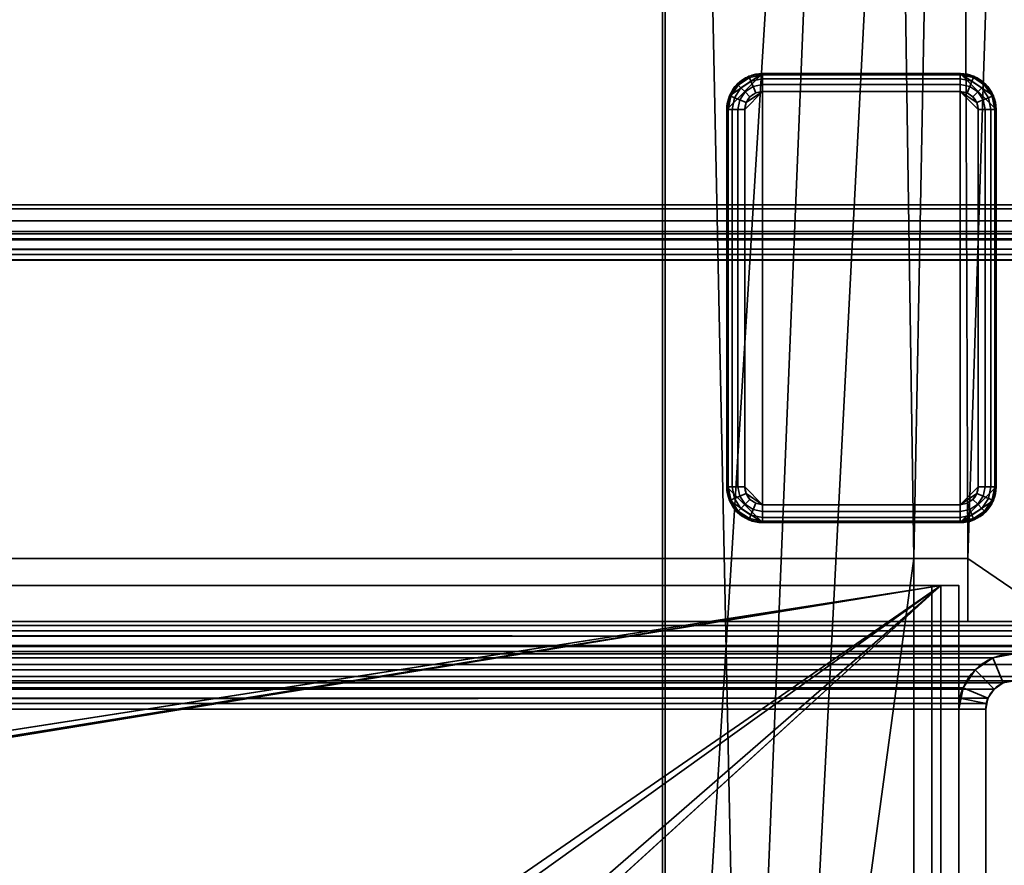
# Model space of a CAD drawing. Header units: millimetres. Extents: x -603 to 3703, y -115 to 249.
# Tile 653 of 656: x 1923 to 1978, y 54 to 101. Entities that reach past the tile are written whole.
import ezdxf

# ---------------------------------------------------------------- set-up
doc = ezdxf.new("R2010")
doc.units = ezdxf.units.MM
doc.layers.add('152', color=7, linetype='Continuous', true_color=0xffffff)

# ---------------------------------------------------------------- blocks, each defined once
blk = doc.blocks.new('UG_SURFACE_002')
at = {"layer": '152', "color": 252, "linetype": 'Continuous', "lineweight": 35}
for points in [[(2165, -13.3, 2212.25), (2165, 230.4, 2212.25), (835, 230.4, 2212.25), (835, -13.3, 2212.25)], [(985, -13.3, 2062.25), (985, 230.4, 2062.25), (2015, 230.4, 2062.25), (2015, -13.3, 2062.25)]]:
    blk.add_3dface(points, dxfattribs=at)
blk = doc.blocks.new('UG_SURFACE_111')
at = {"layer": '152', "color": 7, "linetype": 'Continuous', "lineweight": 35}
for points in [[(1958.65, 11.15, 2003.9), (1958.65, 229.15, 2003.9), (1041.35, 229.15, 2003.9), (1041.35, 11.15, 2003.9)], [(1041.5, 11.15, 2003.75), (1041.5, 229.15, 2003.75), (1958.5, 229.15, 2003.75), (1958.5, 11.15, 2003.75)], [(1958.5, 11.15, 2003.75), (1958.5, 229.15, 2003.75), (1958.65, 229.15, 2003.9), (1958.65, 11.15, 2003.9)]]:
    blk.add_3dface(points, dxfattribs=at)
blk = doc.blocks.new('UG_SURFACE_112')
at = {"layer": '152', "color": 41, "linetype": 'Continuous', "lineweight": 35}
for points in [[(1019.35, 67.5, 2025.9), (1980.65, 67.5, 2025.9), (1980.65, 229.15, 2025.9), (1019.35, 229.15, 2025.9)], [(1958.65, 229.15, 2003.9), (1958.65, 11.15, 2003.9), (1041.35, 11.15, 2003.9), (1041.35, 229.15, 2003.9)], [(1963, 19.5, 2008.25), (1958.65, 229.15, 2003.9), (1970.5, 229.15, 2015.75), (1970.5, 203.3, 2015.75)], [(1963, 19.5, 2008.25), (1963, 11.15, 2008.25), (1958.65, 11.15, 2003.9), (1958.65, 229.15, 2003.9)], [(1975, 203.3, 2020.25), (1975, 229.15, 2020.25), (1980.65, 229.15, 2025.9), (1975.5, 71, 2020.75)], [(1980.65, 229.15, 2025.9), (1980.65, 67.5, 2025.9), (1975.5, 67.5, 2020.75), (1975.5, 71, 2020.75)], [(1972.5, 71, 2017.75), (1965.5, 19.5, 2010.75), (1963, 19.5, 2008.25), (1970.5, 203.3, 2015.75)], [(1970.5, 203.3, 2015.75), (1975, 203.3, 2020.25), (1975.5, 71, 2020.75), (1972.5, 71, 2017.75)], [(1975.5, 71, 2020.75), (1975.5, 67.5, 2020.75), (1024.5, 67.5, 2020.75), (1024.5, 71, 2020.75)], [(1972.5, 71, 2017.75), (1975.5, 71, 2020.75), (1024.5, 71, 2020.75), (1027.5, 71, 2017.75)], [(1972.5, 19, 2017.75), (1972.5, 71, 2017.75), (1027.5, 71, 2017.75), (1027.5, 19, 2017.75)], [(1965.5, 19.5, 2010.75), (1972.5, 71, 2017.75), (1972.5, 19, 2017.75)], [(1975.5, 67.5, 2020.75), (1980.65, 67.5, 2025.9), (1019.35, 67.5, 2025.9), (1024.5, 67.5, 2020.75)]]:
    blk.add_3dface(points, dxfattribs=at)
blk = doc.blocks.new('UG_SURFACE_119')
at = {"layer": '152', "color": 7, "linetype": 'Continuous', "lineweight": 35}
for points in [[(1958.5, 11.15, -5.75), (1958.5, 229.15, -5.75), (1958.65, 229.15, -5.75), (1958.65, 11.15, -5.75)], [(1958.5, 229.15, 2003.75), (1958.5, 11.15, 2003.75), (1958.65, 11.15, 2003.9), (1958.65, 229.15, 2003.9)], [(1958.5, 11.15, 2003.75), (1958.5, 229.15, 2003.75), (1958.5, 229.15, -5.75), (1958.5, 11.15, -5.75)], [(1958.65, 11.15, -5.75), (1958.65, 229.15, -5.75), (1958.65, 229.15, 2003.9), (1958.65, 11.15, 2003.9)]]:
    blk.add_3dface(points, dxfattribs=at)
blk = doc.blocks.new('UG_SURFACE_121')
at = {"layer": '152', "color": 253, "linetype": 'Continuous', "lineweight": 35}
for points in [[(1964.075, 73, -5.75), (1964.075, 98, -5.75), (1962.075, 96, -5.75), (1962.075, 75, -5.75)], [(1962.227, 96.765, -5.75), (1962.075, 96, -5.75), (1964.075, 98, -5.75)], [(1964.075, 98, -5.75), (1963.31, 97.848, -5.75), (1962.661, 97.414, -5.75), (1962.227, 96.765, -5.75)], [(1963.31, 97.848, -5.75), (1963.31, 97.848, -6.75), (1962.661, 97.414, -6.75), (1962.661, 97.414, -5.75)], [(1963.339, 97.777, -7.133), (1962.715, 97.36, -7.133), (1962.661, 97.414, -6.75), (1963.31, 97.848, -6.75)], [(1963.422, 97.577, -7.457), (1962.868, 97.207, -7.457), (1962.715, 97.36, -7.133), (1963.339, 97.777, -7.133)], [(1964.075, 98, -5.75), (1964.075, 98, -6.75), (1963.31, 97.848, -6.75), (1963.31, 97.848, -5.75)], [(1964.075, 97.924, -7.133), (1963.339, 97.777, -7.133), (1963.31, 97.848, -6.75), (1964.075, 98, -6.75)], [(1964.075, 97.707, -7.457), (1963.422, 97.577, -7.457), (1963.339, 97.777, -7.133), (1964.075, 97.924, -7.133)], [(1964.075, 97.383, -7.674), (1963.546, 97.277, -7.674), (1963.422, 97.577, -7.457), (1964.075, 97.707, -7.457)], [(1975.075, 98, -6.75), (1964.075, 98, -6.75), (1964.075, 98, -5.75), (1975.075, 98, -5.75)], [(1964.075, 98, -6.75), (1975.075, 98, -6.75), (1975.075, 97.924, -7.133), (1964.075, 97.924, -7.133)], [(1975.075, 98, -5.75), (1964.075, 98, -5.75), (1964.075, 73, -5.75), (1975.075, 73, -5.75)], [(1964.075, 97.924, -7.133), (1975.075, 97.924, -7.133), (1975.075, 97.707, -7.457), (1964.075, 97.707, -7.457)], [(1964.075, 97.707, -7.457), (1975.075, 97.707, -7.457), (1975.075, 97.383, -7.674), (1964.075, 97.383, -7.674)], [(1975.84, 97.848, -5.75), (1975.84, 97.848, -6.75), (1975.075, 98, -6.75), (1975.075, 98, -5.75)], [(1975.075, 98, -5.75), (1977.075, 96, -5.75), (1976.923, 96.765, -5.75)], [(1975.075, 98, -5.75), (1975.075, 73, -5.75), (1977.075, 75, -5.75), (1977.075, 96, -5.75)], [(1976.923, 96.765, -5.75), (1976.489, 97.414, -5.75), (1975.84, 97.848, -5.75), (1975.075, 98, -5.75)], [(1975.811, 97.777, -7.133), (1975.075, 97.924, -7.133), (1975.075, 98, -6.75), (1975.84, 97.848, -6.75)], [(1975.728, 97.577, -7.457), (1975.075, 97.707, -7.457), (1975.075, 97.924, -7.133), (1975.811, 97.777, -7.133)], [(1975.604, 97.277, -7.674), (1975.075, 97.383, -7.674), (1975.075, 97.707, -7.457), (1975.728, 97.577, -7.457)], [(1976.282, 97.207, -7.457), (1975.728, 97.577, -7.457), (1975.811, 97.777, -7.133), (1976.435, 97.36, -7.133)], [(1976.435, 97.36, -7.133), (1975.811, 97.777, -7.133), (1975.84, 97.848, -6.75), (1976.489, 97.414, -6.75)], [(1976.489, 97.414, -5.75), (1976.489, 97.414, -6.75), (1975.84, 97.848, -6.75), (1975.84, 97.848, -5.75)], [(1962.661, 97.414, -5.75), (1962.661, 97.414, -6.75), (1962.227, 96.765, -6.75), (1962.227, 96.765, -5.75)], [(1962.715, 97.36, -7.133), (1962.298, 96.736, -7.133), (1962.227, 96.765, -6.75), (1962.661, 97.414, -6.75)], [(1962.868, 97.207, -7.457), (1962.498, 96.653, -7.457), (1962.298, 96.736, -7.133), (1962.715, 97.36, -7.133)], [(1963.097, 96.978, -7.674), (1962.798, 96.529, -7.674), (1962.498, 96.653, -7.457), (1962.868, 97.207, -7.457)], [(1963.546, 97.277, -7.674), (1963.097, 96.978, -7.674), (1962.868, 97.207, -7.457), (1963.422, 97.577, -7.457)], [(1963.692, 96.924, -7.75), (1963.368, 96.707, -7.75), (1963.097, 96.978, -7.674), (1963.546, 97.277, -7.674)], [(1964.075, 97, -7.75), (1963.692, 96.924, -7.75), (1963.546, 97.277, -7.674), (1964.075, 97.383, -7.674)], [(1964.075, 97.383, -7.674), (1975.075, 97.383, -7.674), (1975.075, 97, -7.75), (1964.075, 97, -7.75)], [(1975.458, 96.924, -7.75), (1975.075, 97, -7.75), (1975.075, 97.383, -7.674), (1975.604, 97.277, -7.674)], [(1975.782, 96.707, -7.75), (1975.458, 96.924, -7.75), (1975.604, 97.277, -7.674), (1976.053, 96.978, -7.674)], [(1976.053, 96.978, -7.674), (1975.604, 97.277, -7.674), (1975.728, 97.577, -7.457), (1976.282, 97.207, -7.457)], [(1976.352, 96.529, -7.674), (1976.053, 96.978, -7.674), (1976.282, 97.207, -7.457), (1976.652, 96.653, -7.457)], [(1976.652, 96.653, -7.457), (1976.282, 97.207, -7.457), (1976.435, 97.36, -7.133), (1976.852, 96.736, -7.133)], [(1976.852, 96.736, -7.133), (1976.435, 97.36, -7.133), (1976.489, 97.414, -6.75), (1976.923, 96.765, -6.75)], [(1976.923, 96.765, -5.75), (1976.923, 96.765, -6.75), (1976.489, 97.414, -6.75), (1976.489, 97.414, -5.75)], [(1962.227, 96.765, -5.75), (1962.227, 96.765, -6.75), (1962.075, 96, -6.75), (1962.075, 96, -5.75)], [(1962.298, 96.736, -7.133), (1962.151, 96, -7.133), (1962.075, 96, -6.75), (1962.227, 96.765, -6.75)], [(1962.498, 96.653, -7.457), (1962.368, 96, -7.457), (1962.151, 96, -7.133), (1962.298, 96.736, -7.133)], [(1962.798, 96.529, -7.674), (1962.692, 96, -7.674), (1962.368, 96, -7.457), (1962.498, 96.653, -7.457)], [(1963.151, 96.383, -7.75), (1963.075, 96, -7.75), (1962.692, 96, -7.674), (1962.798, 96.529, -7.674)], [(1963.368, 96.707, -7.75), (1963.151, 96.383, -7.75), (1962.798, 96.529, -7.674), (1963.097, 96.978, -7.674)], [(1964.075, 97, -7.75), (1963.075, 96, -7.75), (1963.151, 96.383, -7.75)], [(1964.075, 97, -7.75), (1964.075, 74, -7.75), (1963.075, 75, -7.75), (1963.075, 96, -7.75)], [(1963.151, 96.383, -7.75), (1963.368, 96.707, -7.75), (1963.692, 96.924, -7.75), (1964.075, 97, -7.75)], [(1964.075, 97, -7.75), (1975.075, 97, -7.75), (1975.075, 74, -7.75), (1964.075, 74, -7.75)], [(1975.075, 74, -7.75), (1975.075, 97, -7.75), (1976.075, 96, -7.75), (1976.075, 75, -7.75)], [(1975.075, 97, -7.75), (1975.458, 96.924, -7.75), (1975.782, 96.707, -7.75), (1975.999, 96.383, -7.75)], [(1975.999, 96.383, -7.75), (1976.075, 96, -7.75), (1975.075, 97, -7.75)], [(1975.999, 96.383, -7.75), (1975.782, 96.707, -7.75), (1976.053, 96.978, -7.674), (1976.352, 96.529, -7.674)], [(1976.075, 96, -7.75), (1975.999, 96.383, -7.75), (1976.352, 96.529, -7.674), (1976.458, 96, -7.674)], [(1976.458, 96, -7.674), (1976.352, 96.529, -7.674), (1976.652, 96.653, -7.457), (1976.782, 96, -7.457)], [(1976.782, 96, -7.457), (1976.652, 96.653, -7.457), (1976.852, 96.736, -7.133), (1976.999, 96, -7.133)], [(1976.999, 96, -7.133), (1976.852, 96.736, -7.133), (1976.923, 96.765, -6.75), (1977.075, 96, -6.75)], [(1977.075, 96, -5.75), (1977.075, 96, -6.75), (1976.923, 96.765, -6.75), (1976.923, 96.765, -5.75)], [(1962.075, 96, -6.75), (1962.075, 75, -6.75), (1962.075, 75, -5.75), (1962.075, 96, -5.75)], [(1962.075, 75, -6.75), (1962.075, 96, -6.75), (1962.151, 96, -7.133), (1962.151, 75, -7.133)], [(1962.151, 75, -7.133), (1962.151, 96, -7.133), (1962.368, 96, -7.457), (1962.368, 75, -7.457)], [(1962.368, 75, -7.457), (1962.368, 96, -7.457), (1962.692, 96, -7.674), (1962.692, 75, -7.674)], [(1962.692, 75, -7.674), (1962.692, 96, -7.674), (1963.075, 96, -7.75), (1963.075, 75, -7.75)], [(1976.458, 96, -7.674), (1976.458, 75, -7.674), (1976.075, 75, -7.75), (1976.075, 96, -7.75)], [(1976.782, 96, -7.457), (1976.782, 75, -7.457), (1976.458, 75, -7.674), (1976.458, 96, -7.674)], [(1976.999, 96, -7.133), (1976.999, 75, -7.133), (1976.782, 75, -7.457), (1976.782, 96, -7.457)], [(1977.075, 96, -6.75), (1977.075, 75, -6.75), (1976.999, 75, -7.133), (1976.999, 96, -7.133)], [(1977.075, 75, -6.75), (1977.075, 96, -6.75), (1977.075, 96, -5.75), (1977.075, 75, -5.75)], [(1962.075, 75, -5.75), (1962.075, 75, -6.75), (1962.227, 74.235, -6.75), (1962.227, 74.235, -5.75)], [(1964.075, 73, -5.75), (1962.075, 75, -5.75), (1962.227, 74.235, -5.75)], [(1962.151, 75, -7.133), (1962.298, 74.264, -7.133), (1962.227, 74.235, -6.75), (1962.075, 75, -6.75)], [(1962.368, 75, -7.457), (1962.498, 74.347, -7.457), (1962.298, 74.264, -7.133), (1962.151, 75, -7.133)], [(1962.692, 75, -7.674), (1962.798, 74.471, -7.674), (1962.498, 74.347, -7.457), (1962.368, 75, -7.457)], [(1963.075, 75, -7.75), (1963.151, 74.617, -7.75), (1962.798, 74.471, -7.674), (1962.692, 75, -7.674)], [(1963.151, 74.617, -7.75), (1963.368, 74.293, -7.75), (1963.097, 74.022, -7.674), (1962.798, 74.471, -7.674)], [(1963.151, 74.617, -7.75), (1963.075, 75, -7.75), (1964.075, 74, -7.75)], [(1964.075, 74, -7.75), (1963.692, 74.076, -7.75), (1963.368, 74.293, -7.75), (1963.151, 74.617, -7.75)], [(1976.923, 74.235, -5.75), (1977.075, 75, -5.75), (1975.075, 73, -5.75)], [(1975.075, 74, -7.75), (1976.075, 75, -7.75), (1975.999, 74.617, -7.75)], [(1975.999, 74.617, -7.75), (1975.782, 74.293, -7.75), (1975.458, 74.076, -7.75), (1975.075, 74, -7.75)], [(1975.782, 74.293, -7.75), (1975.999, 74.617, -7.75), (1976.352, 74.471, -7.674), (1976.053, 74.022, -7.674)], [(1975.999, 74.617, -7.75), (1976.075, 75, -7.75), (1976.458, 75, -7.674), (1976.352, 74.471, -7.674)], [(1976.352, 74.471, -7.674), (1976.458, 75, -7.674), (1976.782, 75, -7.457), (1976.652, 74.347, -7.457)], [(1976.652, 74.347, -7.457), (1976.782, 75, -7.457), (1976.999, 75, -7.133), (1976.852, 74.264, -7.133)], [(1976.852, 74.264, -7.133), (1976.999, 75, -7.133), (1977.075, 75, -6.75), (1976.923, 74.235, -6.75)], [(1976.923, 74.235, -5.75), (1976.923, 74.235, -6.75), (1977.075, 75, -6.75), (1977.075, 75, -5.75)], [(1962.298, 74.264, -7.133), (1962.715, 73.64, -7.133), (1962.661, 73.586, -6.75), (1962.227, 74.235, -6.75)], [(1962.227, 74.235, -5.75), (1962.227, 74.235, -6.75), (1962.661, 73.586, -6.75), (1962.661, 73.586, -5.75)], [(1962.227, 74.235, -5.75), (1962.661, 73.586, -5.75), (1963.31, 73.152, -5.75), (1964.075, 73, -5.75)], [(1962.498, 74.347, -7.457), (1962.868, 73.793, -7.457), (1962.715, 73.64, -7.133), (1962.298, 74.264, -7.133)], [(1962.798, 74.471, -7.674), (1963.097, 74.022, -7.674), (1962.868, 73.793, -7.457), (1962.498, 74.347, -7.457)], [(1963.368, 74.293, -7.75), (1963.692, 74.076, -7.75), (1963.546, 73.723, -7.674), (1963.097, 74.022, -7.674)], [(1963.692, 74.076, -7.75), (1964.075, 74, -7.75), (1964.075, 73.617, -7.674), (1963.546, 73.723, -7.674)], [(1975.075, 73, -5.75), (1975.84, 73.152, -5.75), (1976.489, 73.586, -5.75), (1976.923, 74.235, -5.75)], [(1975.075, 74, -7.75), (1975.458, 74.076, -7.75), (1975.604, 73.723, -7.674), (1975.075, 73.617, -7.674)], [(1975.458, 74.076, -7.75), (1975.782, 74.293, -7.75), (1976.053, 74.022, -7.674), (1975.604, 73.723, -7.674)], [(1976.053, 74.022, -7.674), (1976.352, 74.471, -7.674), (1976.652, 74.347, -7.457), (1976.282, 73.793, -7.457)], [(1976.282, 73.793, -7.457), (1976.652, 74.347, -7.457), (1976.852, 74.264, -7.133), (1976.435, 73.64, -7.133)], [(1976.435, 73.64, -7.133), (1976.852, 74.264, -7.133), (1976.923, 74.235, -6.75), (1976.489, 73.586, -6.75)], [(1976.489, 73.586, -5.75), (1976.489, 73.586, -6.75), (1976.923, 74.235, -6.75), (1976.923, 74.235, -5.75)], [(1962.715, 73.64, -7.133), (1963.339, 73.223, -7.133), (1963.31, 73.152, -6.75), (1962.661, 73.586, -6.75)], [(1962.661, 73.586, -5.75), (1962.661, 73.586, -6.75), (1963.31, 73.152, -6.75), (1963.31, 73.152, -5.75)], [(1962.868, 73.793, -7.457), (1963.422, 73.423, -7.457), (1963.339, 73.223, -7.133), (1962.715, 73.64, -7.133)], [(1963.097, 74.022, -7.674), (1963.546, 73.723, -7.674), (1963.422, 73.423, -7.457), (1962.868, 73.793, -7.457)], [(1963.546, 73.723, -7.674), (1964.075, 73.617, -7.674), (1964.075, 73.293, -7.457), (1963.422, 73.423, -7.457)], [(1975.075, 73.617, -7.674), (1964.075, 73.617, -7.674), (1964.075, 74, -7.75), (1975.075, 74, -7.75)], [(1975.075, 73.293, -7.457), (1964.075, 73.293, -7.457), (1964.075, 73.617, -7.674), (1975.075, 73.617, -7.674)], [(1975.075, 73.617, -7.674), (1975.604, 73.723, -7.674), (1975.728, 73.423, -7.457), (1975.075, 73.293, -7.457)], [(1975.604, 73.723, -7.674), (1976.053, 74.022, -7.674), (1976.282, 73.793, -7.457), (1975.728, 73.423, -7.457)], [(1975.728, 73.423, -7.457), (1976.282, 73.793, -7.457), (1976.435, 73.64, -7.133), (1975.811, 73.223, -7.133)], [(1975.811, 73.223, -7.133), (1976.435, 73.64, -7.133), (1976.489, 73.586, -6.75), (1975.84, 73.152, -6.75)], [(1975.84, 73.152, -5.75), (1975.84, 73.152, -6.75), (1976.489, 73.586, -6.75), (1976.489, 73.586, -5.75)], [(1963.339, 73.223, -7.133), (1964.075, 73.076, -7.133), (1964.075, 73, -6.75), (1963.31, 73.152, -6.75)], [(1963.31, 73.152, -5.75), (1963.31, 73.152, -6.75), (1964.075, 73, -6.75), (1964.075, 73, -5.75)], [(1963.422, 73.423, -7.457), (1964.075, 73.293, -7.457), (1964.075, 73.076, -7.133), (1963.339, 73.223, -7.133)], [(1975.075, 73.076, -7.133), (1964.075, 73.076, -7.133), (1964.075, 73.293, -7.457), (1975.075, 73.293, -7.457)], [(1975.075, 73, -6.75), (1964.075, 73, -6.75), (1964.075, 73.076, -7.133), (1975.075, 73.076, -7.133)], [(1964.075, 73, -6.75), (1975.075, 73, -6.75), (1975.075, 73, -5.75), (1964.075, 73, -5.75)], [(1975.075, 73.293, -7.457), (1975.728, 73.423, -7.457), (1975.811, 73.223, -7.133), (1975.075, 73.076, -7.133)], [(1975.075, 73.076, -7.133), (1975.811, 73.223, -7.133), (1975.84, 73.152, -6.75), (1975.075, 73, -6.75)], [(1975.075, 73, -5.75), (1975.075, 73, -6.75), (1975.84, 73.152, -6.75), (1975.84, 73.152, -5.75)]]:
    blk.add_3dface(points, dxfattribs=at)
blk = doc.blocks.new('UG_SURFACE_123')
at = {"layer": '152', "color": 41, "linetype": 'Continuous', "lineweight": 35}
for points in [[(1958.65, 229.15, -5.75), (1958.65, 11.15, -5.75), (1958.65, 11.15, 2003.9), (1958.65, 229.15, 2003.9)], [(1958.65, 11.15, -5.75), (1958.65, 229.15, -5.75), (1970.5, 229.15, -5.75), (1970.5, 203.3, -5.75)], [(1970.5, 203.3, 2015.75), (1970.5, 229.15, 2015.75), (1958.65, 229.15, 2003.9), (1958.65, 11.15, 2003.9)], [(1975, 203.3, -5.75), (1975, 229.15, -5.75), (1980.65, 229.15, -5.75), (1980.65, 67.5, -5.75)], [(1980.65, 67.5, 2025.9), (1980.65, 229.15, 2025.9), (1975, 229.15, 2020.25), (1975, 203.3, 2020.25)], [(1958.65, 11.15, -5.75), (1970.5, 203.3, -5.75), (1963, 19.5, -5.75)], [(1963, 19.5, 2008.25), (1970.5, 203.3, 2015.75), (1958.65, 11.15, 2003.9)], [(1970.5, 203.3, -5.75), (1972.5, 71, -5.75), (1965.5, 19.5, -5.75), (1963, 19.5, -5.75)], [(1963, 19.5, 2008.25), (1965.5, 19.5, 2010.75), (1975, 203.3, 2020.25), (1970.5, 203.3, 2015.75)], [(1972.5, 71, 2017.75), (1975, 203.3, 2020.25), (1965.5, 19.5, 2010.75)], [(1970.5, 203.3, -5.75), (1975, 203.3, -5.75), (1975.5, 71, -5.75), (1972.5, 71, -5.75)], [(1972.5, 71, 2017.75), (1975.5, 71, 2020.75), (1975, 203.3, 2020.25)], [(1975.5, 71, -5.75), (1975, 203.3, -5.75), (1980.65, 67.5, -5.75)], [(1980.65, 67.5, 2025.9), (1975, 203.3, 2020.25), (1975.5, 71, 2020.75)], [(1965.5, 19.5, -5.75), (1972.5, 71, -5.75), (1972.5, 19, -5.75)], [(1972.5, 19, 2017.75), (1972.5, 71, 2017.75), (1965.5, 19.5, 2010.75)], [(1972.5, 71, 2017.75), (1972.5, 71, -5.75), (1975.5, 71, -5.75), (1975.5, 71, 2020.75)], [(1972.5, 19, -5.75), (1972.5, 71, -5.75), (1972.5, 71, 2017.75), (1972.5, 19, 2017.75)], [(1975.5, 71, -5.75), (1975.5, 67.5, -5.75), (1975.5, 67.5, 2020.75), (1975.5, 71, 2020.75)], [(1980.65, 67.5, -5.75), (1975.5, 67.5, -5.75), (1975.5, 71, -5.75)], [(1975.5, 71, 2020.75), (1975.5, 67.5, 2020.75), (1980.65, 67.5, 2025.9)], [(1975.5, 67.5, 2020.75), (1975.5, 67.5, -5.75), (1980.65, 67.5, -5.75), (1980.65, 67.5, 2025.9)]]:
    blk.add_3dface(points, dxfattribs=at)
blk = doc.blocks.new('UG_SURFACE_128')
at = {"layer": '152', "color": 252, "linetype": 'Continuous', "lineweight": 35}
for points in [[(1974, 69.5, 2020.25), (1026, 69.5, 2020.25), (1671.3, 22.801, 2020.25), (1673.8, 22.801, 2020.25)], [(1974, 69.5, 2018.75), (1026, 69.5, 2018.75), (1026, 69.5, 2020.25), (1974, 69.5, 2020.25)], [(1026, 69.5, 2018.75), (1974, 69.5, 2018.75), (1922.7, 22.801, 2018.75), (1920.2, 22.801, 2018.75)], [(1974, 69.5, 2020.25), (1673.8, 22.801, 2020.25), (1685.2, 22.801, 2020.25)], [(1685.2, 22.801, 2020.25), (1687.7, 22.801, 2020.25), (1974, 69.5, 2020.25)], [(1974, 69.5, 2020.25), (1687.7, 22.801, 2020.25), (1906.3, 22.801, 2020.25)], [(1906.3, 22.801, 2020.25), (1908.8, 22.801, 2020.25), (1974, 69.5, 2020.25)], [(1974, 69.5, 2020.25), (1908.8, 22.801, 2020.25), (1920.2, 22.801, 2020.25)], [(1920.2, 22.801, 2020.25), (1922.7, 22.801, 2020.25), (1974, 69.5, 2020.25)], [(1922.7, 22.801, 2020.25), (1922.7, 18.08, 2020.25), (1974, 18.08, 2020.25), (1974, 69.5, 2020.25)], [(1974, 69.5, 2018.75), (1974, 18.08, 2018.75), (1922.7, 18.08, 2018.75), (1922.7, 22.801, 2018.75)], [(1974, 18.08, 2018.75), (1974, 69.5, 2018.75), (1974, 69.5, 2020.25), (1974, 18.08, 2020.25)]]:
    blk.add_3dface(points, dxfattribs=at)
blk = doc.blocks.new('UG_SURFACE_129')
at = {"layer": '152', "color": 252, "linetype": 'Continuous', "lineweight": 35}
for points in [[(1973.5, 69.5, -5.75), (1973.5, 52.894, 133.679), (1973.5, 40.569, 701.974), (1973.5, 42.7, 701.75)], [(1973.5, 42.7, 701.75), (1973.5, 44.831, 701.974), (1973.5, 69.5, -5.75)], [(1973.5, 69.5, 2006.25), (1973.5, 69.5, -5.75), (1973.5, 52.894, 710.929)], [(1973.5, 52.894, 710.929), (1973.5, 52.448, 715.167), (1973.5, 69.5, 2006.25)], [(1973.5, 69.5, -5.75), (1973.5, 48.725, 703.708), (1973.5, 51.577, 706.875)], [(1973.5, 69.5, -5.75), (1973.5, 22.801, 73.95), (1973.5, 22.801, 76.45), (1973.5, 51.577, 129.625)], [(1973.5, 69.5, 2006.25), (1973.5, 46.869, 1298.364), (1973.5, 52.894, 1864.679)], [(1973.5, 69.5, 2006.25), (1973.5, 50.317, 718.859), (1973.5, 52.894, 1287.929)], [(1973.5, 51.577, 706.875), (1973.5, 52.894, 710.929), (1973.5, 69.5, -5.75)], [(1973.5, 52.448, 715.167), (1973.5, 50.317, 718.859), (1973.5, 69.5, 2006.25)], [(1973.5, 51.577, 129.625), (1973.5, 52.894, 133.679), (1973.5, 69.5, -5.75)], [(1973.5, 69.5, 2006.25), (1973.5, 52.448, 1868.917), (1973.5, 50.317, 1872.609)], [(1973.5, 69.5, 2006.25), (1973.5, 52.448, 1292.167), (1973.5, 50.317, 1295.859)], [(1973.5, 44.831, 701.974), (1973.5, 48.725, 703.708), (1973.5, 69.5, -5.75)], [(1973.5, 52.894, 1864.679), (1973.5, 52.448, 1868.917), (1973.5, 69.5, 2006.25)], [(1973.5, 52.894, 1287.929), (1973.5, 52.448, 1292.167), (1973.5, 69.5, 2006.25)], [(1973.5, 50.317, 1872.609), (1973.5, 46.869, 1875.114), (1973.5, 69.5, 2006.25)], [(1973.5, 50.317, 1295.859), (1973.5, 46.869, 1298.364), (1973.5, 69.5, 2006.25)], [(1973.5, 69.5, -5.75), (1973.5, 22.801, 60.05), (1973.5, 22.801, 62.55)], [(1973.5, 46.869, 1875.114), (1973.5, 42.7, 1876), (1973.5, 18.08, 2006.25), (1973.5, 69.5, 2006.25)], [(1973.5, 22.801, 62.55), (1973.5, 22.801, 73.95), (1973.5, 69.5, -5.75)], [(1973.5, 69.5, -5.75), (1973.5, 18.08, -5.75), (1973.5, 18.08, 60.05), (1973.5, 22.801, 60.05)], [(1975, 69.5, 2006.25), (1975, 69.5, -5.75), (1973.5, 69.5, -5.75), (1973.5, 69.5, 2006.25)], [(1975, 18.08, 2006.25), (1975, 69.5, 2006.25), (1973.5, 69.5, 2006.25), (1973.5, 18.08, 2006.25)], [(1973.5, 18.08, -5.75), (1973.5, 69.5, -5.75), (1975, 69.5, -5.75), (1975, 18.08, -5.75)], [(1975, 69.5, -5.75), (1975, 52.448, 137.917), (1975, 52.894, 133.679)], [(1975, 69.5, 2006.25), (1975, 52.894, 1864.679), (1975, 52.894, 1287.929)], [(1975, 69.5, -5.75), (1975, 22.801, 73.95), (1975, 22.801, 62.55)], [(1975, 52.894, 133.679), (1975, 51.577, 129.625), (1975, 69.5, -5.75)], [(1975, 51.577, 129.625), (1975, 48.725, 126.458), (1975, 69.5, -5.75)], [(1975, 69.5, 2006.25), (1975, 52.448, 1868.917), (1975, 52.894, 1864.679)], [(1975, 22.801, 62.55), (1975, 22.801, 60.05), (1975, 69.5, -5.75)], [(1975, 22.801, 76.45), (1975, 22.801, 73.95), (1975, 69.5, -5.75), (1975, 44.831, 124.724)], [(1975, 52.448, 137.917), (1975, 69.5, -5.75), (1975, 51.577, 706.875)], [(1975, 69.5, 2006.25), (1975, 22.801, 1936.45), (1975, 22.801, 1933.95), (1975, 52.448, 1868.917)], [(1975, 69.5, 2006.25), (1975, 52.448, 715.167), (1975, 52.894, 710.929)], [(1975, 52.894, 1287.929), (1975, 42.7, 722.25), (1975, 46.869, 721.364), (1975, 69.5, 2006.25)], [(1975, 69.5, 2006.25), (1975, 50.317, 718.859), (1975, 52.448, 715.167)], [(1975, 52.894, 710.929), (1975, 69.5, -5.75), (1975, 69.5, 2006.25)], [(1975, 48.725, 126.458), (1975, 44.831, 124.724), (1975, 69.5, -5.75)], [(1975, 46.869, 721.364), (1975, 50.317, 718.859), (1975, 69.5, 2006.25)], [(1975, 52.894, 710.929), (1975, 51.577, 706.875), (1975, 69.5, -5.75)], [(1975, 69.5, 2006.25), (1975, 18.08, 2006.25), (1975, 18.08, 1936.45), (1975, 22.801, 1936.45)], [(1975, 22.801, 60.05), (1975, 18.08, 60.05), (1975, 18.08, -5.75), (1975, 69.5, -5.75)]]:
    blk.add_3dface(points, dxfattribs=at)
blk = doc.blocks.new('UG_SURFACE_152')
at = {"layer": '152', "color": 252, "linetype": 'Continuous', "lineweight": 35}
for points in [[(995, 89.2, 2050.25), (2005, 89.2, 2050.25), (2005, 90.7, 2050.25), (995, 90.7, 2050.25)], [(1011.92, 90.7, 2033.33), (995, 90.7, 2050.25), (2005, 90.7, 2050.25), (1988.08, 90.7, 2033.33)], [(1986.901, 90.466, 2032.151), (1013.099, 90.466, 2032.151), (1011.92, 90.7, 2033.33), (1988.08, 90.7, 2033.33)], [(1985.902, 89.798, 2031.152), (1014.098, 89.798, 2031.152), (1013.099, 90.466, 2032.151), (1986.901, 90.466, 2032.151)], [(1985.234, 88.799, 2030.484), (1014.766, 88.799, 2030.484), (1014.098, 89.798, 2031.152), (1985.902, 89.798, 2031.152)], [(1011.92, 89.2, 2033.33), (1988.08, 89.2, 2033.33), (2005, 89.2, 2050.25), (995, 89.2, 2050.25)], [(1988.08, 89.2, 2033.33), (1011.92, 89.2, 2033.33), (1012.525, 89.08, 2032.725), (1987.475, 89.08, 2032.725)], [(1987.475, 89.08, 2032.725), (1012.525, 89.08, 2032.725), (1013.037, 88.737, 2032.213), (1986.963, 88.737, 2032.213)], [(1986.963, 88.737, 2032.213), (1013.037, 88.737, 2032.213), (1013.38, 88.225, 2031.87), (1986.62, 88.225, 2031.87)], [(1014.941, 88.221, 2030.309), (1014.766, 88.799, 2030.484), (1985.234, 88.799, 2030.484)], [(1014.941, 88.221, 2030.309), (1985.234, 88.799, 2030.484), (1985.059, 88.221, 2030.309)], [(1986.53, 87.928, 2031.78), (1013.38, 88.225, 2031.87), (1013.47, 87.928, 2031.78)], [(1986.53, 87.928, 2031.78), (1986.62, 88.225, 2031.87), (1013.38, 88.225, 2031.87)], [(1013.47, 87.928, 2031.78), (1986.5, 87.62, 2031.75), (1986.53, 87.928, 2031.78)], [(1013.47, 87.928, 2031.78), (1013.5, 87.62, 2031.75), (1986.5, 87.62, 2031.75)], [(1985.059, 88.221, 2030.309), (1015, 87.62, 2030.25), (1014.941, 88.221, 2030.309)], [(1985.059, 88.221, 2030.309), (1985, 87.62, 2030.25), (1015, 87.62, 2030.25)], [(1013.5, 67.28, 2031.75), (1986.5, 67.28, 2031.75), (1986.5, 87.62, 2031.75), (1013.5, 87.62, 2031.75)], [(1015, 67.28, 2030.25), (1015, 87.62, 2030.25), (1985, 87.62, 2030.25), (1985, 67.28, 2030.25)], [(1986.441, 66.679, 2031.691), (1013.5, 67.28, 2031.75), (1013.559, 66.679, 2031.691)], [(1986.441, 66.679, 2031.691), (1986.5, 67.28, 2031.75), (1013.5, 67.28, 2031.75)], [(1015.03, 66.972, 2030.22), (1015, 67.28, 2030.25), (1985, 67.28, 2030.25)], [(1015.03, 66.972, 2030.22), (1985, 67.28, 2030.25), (1984.97, 66.972, 2030.22)], [(1984.97, 66.972, 2030.22), (1984.88, 66.675, 2030.13), (1015.12, 66.675, 2030.13), (1015.03, 66.972, 2030.22)], [(1013.559, 66.679, 2031.691), (1013.734, 66.101, 2031.516), (1986.266, 66.101, 2031.516), (1986.441, 66.679, 2031.691)], [(1984.537, 66.163, 2029.787), (1015.463, 66.163, 2029.787), (1015.12, 66.675, 2030.13), (1984.88, 66.675, 2030.13)], [(1986.266, 66.101, 2031.516), (1013.734, 66.101, 2031.516), (1014.402, 65.102, 2030.848), (1985.598, 65.102, 2030.848)], [(1984.025, 65.82, 2029.275), (1015.975, 65.82, 2029.275), (1015.463, 66.163, 2029.787), (1984.537, 66.163, 2029.787)], [(1983.42, 65.7, 2028.67), (1016.58, 65.7, 2028.67), (1015.975, 65.82, 2029.275), (1984.025, 65.82, 2029.275)], [(1021.92, 65.7, 2023.33), (1016.58, 65.7, 2028.67), (1983.42, 65.7, 2028.67), (1978.08, 65.7, 2023.33)], [(1976.901, 65.466, 2022.151), (1023.099, 65.466, 2022.151), (1021.92, 65.7, 2023.33), (1978.08, 65.7, 2023.33)], [(1975.902, 64.798, 2021.152), (1024.098, 64.798, 2021.152), (1023.099, 65.466, 2022.151), (1976.901, 65.466, 2022.151)], [(1977.475, 64.08, 2022.725), (1976.963, 63.737, 2022.213), (1975.902, 64.798, 2021.152), (1976.901, 65.466, 2022.151)], [(1978.08, 64.2, 2023.33), (1977.475, 64.08, 2022.725), (1976.901, 65.466, 2022.151), (1978.08, 65.7, 2023.33)], [(1985.598, 65.102, 2030.848), (1014.402, 65.102, 2030.848), (1015.401, 64.434, 2029.849), (1984.599, 64.434, 2029.849)], [(1975.235, 63.799, 2020.484), (1024.765, 63.799, 2020.484), (1024.098, 64.798, 2021.152), (1975.902, 64.798, 2021.152)], [(1975.235, 63.799, 2020.484), (1975.902, 64.798, 2021.152), (1976.963, 63.737, 2022.213), (1976.62, 63.225, 2021.87)], [(1984.599, 64.434, 2029.849), (1015.401, 64.434, 2029.849), (1016.58, 64.2, 2028.67), (1983.42, 64.2, 2028.67)], [(1021.92, 64.2, 2023.33), (1978.08, 64.2, 2023.33), (1983.42, 64.2, 2028.67), (1016.58, 64.2, 2028.67)], [(1978.08, 64.2, 2023.33), (1021.92, 64.2, 2023.33), (1022.525, 64.08, 2022.725), (1977.475, 64.08, 2022.725)], [(1977.475, 64.08, 2022.725), (1022.525, 64.08, 2022.725), (1023.037, 63.737, 2022.213), (1976.963, 63.737, 2022.213)], [(1976.963, 63.737, 2022.213), (1023.037, 63.737, 2022.213), (1023.38, 63.225, 2021.87), (1976.62, 63.225, 2021.87)], [(1024.941, 63.221, 2020.309), (1024.765, 63.799, 2020.484), (1975.235, 63.799, 2020.484)], [(1024.941, 63.221, 2020.309), (1975.235, 63.799, 2020.484), (1975.059, 63.221, 2020.309)], [(1975.059, 63.221, 2020.309), (1975.235, 63.799, 2020.484), (1976.62, 63.225, 2021.87), (1976.53, 62.928, 2021.78)], [(1976.53, 62.928, 2021.78), (1023.38, 63.225, 2021.87), (1023.47, 62.928, 2021.78)], [(1976.53, 62.928, 2021.78), (1976.62, 63.225, 2021.87), (1023.38, 63.225, 2021.87)], [(1975.059, 63.221, 2020.309), (1025, 62.62, 2020.25), (1024.941, 63.221, 2020.309)], [(1975.059, 63.221, 2020.309), (1975, 62.62, 2020.25), (1025, 62.62, 2020.25)], [(1975, 62.62, 2020.25), (1975.059, 63.221, 2020.309), (1976.53, 62.928, 2021.78), (1976.5, 62.62, 2021.75)], [(1023.47, 62.928, 2021.78), (1976.5, 62.62, 2021.75), (1976.53, 62.928, 2021.78)], [(1023.47, 62.928, 2021.78), (1023.5, 62.62, 2021.75), (1976.5, 62.62, 2021.75)], [(1023.5, -30.22, 2021.75), (1976.5, -30.22, 2021.75), (1976.5, 62.62, 2021.75), (1023.5, 62.62, 2021.75)], [(1025, -30.22, 2020.25), (1025, 62.62, 2020.25), (1975, 62.62, 2020.25), (1975, -30.22, 2020.25)], [(1975, -30.22, 2020.25), (1975, 62.62, 2020.25), (1976.5, 62.62, 2021.75), (1976.5, -30.22, 2021.75)]]:
    blk.add_3dface(points, dxfattribs=at)
blk = doc.blocks.new('UG_SURFACE_153')
at = {"layer": '152', "color": 252, "linetype": 'Continuous', "lineweight": 35}
for points in [[(1976.901, 65.466, 2022.151), (1976.901, 65.466, -7.75), (1975.902, 64.798, -7.75), (1975.902, 64.798, 2021.152)], [(1975.902, 64.798, -7.75), (1976.901, 65.466, -7.75), (1977.475, 64.08, -7.75), (1976.963, 63.737, -7.75)], [(1976.901, 65.466, 2022.151), (1975.902, 64.798, 2021.152), (1976.963, 63.737, 2022.213), (1977.475, 64.08, 2022.725)], [(1978.08, 65.7, 2023.33), (1978.08, 65.7, -7.75), (1976.901, 65.466, -7.75), (1976.901, 65.466, 2022.151)], [(1978.08, 64.2, -7.75), (1977.475, 64.08, -7.75), (1976.901, 65.466, -7.75), (1978.08, 65.7, -7.75)], [(1978.08, 65.7, 2023.33), (1976.901, 65.466, 2022.151), (1977.475, 64.08, 2022.725), (1978.08, 64.2, 2023.33)], [(1975.902, 64.798, 2021.152), (1975.902, 64.798, -7.75), (1975.235, 63.799, -7.75), (1975.235, 63.799, 2020.484)], [(1976.963, 63.737, -7.75), (1976.62, 63.225, -7.75), (1975.235, 63.799, -7.75), (1975.902, 64.798, -7.75)], [(1976.62, 63.225, 2021.87), (1976.963, 63.737, 2022.213), (1975.902, 64.798, 2021.152), (1975.235, 63.799, 2020.484)], [(1977.475, 64.08, 2022.725), (1977.475, 64.08, -7.75), (1978.08, 64.2, -7.75), (1978.08, 64.2, 2023.33)], [(1975.235, 63.799, -7.75), (1975, 62.62, -7.75), (1975, 62.62, 2020.25)], [(1975, 62.62, 2020.25), (1975.059, 63.221, 2020.309), (1975.235, 63.799, -7.75)], [(1975, 62.62, -7.75), (1975.235, 63.799, -7.75), (1976.62, 63.225, -7.75), (1976.5, 62.62, -7.75)], [(1975.059, 63.221, 2020.309), (1975.235, 63.799, 2020.484), (1975.235, 63.799, -7.75)], [(1976.53, 62.928, 2021.78), (1976.62, 63.225, 2021.87), (1975.235, 63.799, 2020.484), (1975.059, 63.221, 2020.309)], [(1976.62, 63.225, 2021.87), (1976.62, 63.225, -7.75), (1976.963, 63.737, -7.75), (1976.963, 63.737, 2022.213)], [(1976.963, 63.737, 2022.213), (1976.963, 63.737, -7.75), (1977.475, 64.08, -7.75), (1977.475, 64.08, 2022.725)], [(1976.5, 62.62, 2021.75), (1976.53, 62.928, 2021.78), (1975.059, 63.221, 2020.309), (1975, 62.62, 2020.25)], [(1976.53, 62.928, 2021.78), (1976.5, 62.62, -7.75), (1976.62, 63.225, -7.75)], [(1976.62, 63.225, -7.75), (1976.62, 63.225, 2021.87), (1976.53, 62.928, 2021.78)], [(1975, 62.62, 2020.25), (1975, 62.62, -7.75), (1975, -30.22, -7.75), (1975, -30.22, 2020.25)], [(1975, -30.22, -7.75), (1975, 62.62, -7.75), (1976.5, 62.62, -7.75), (1976.5, -30.22, -7.75)], [(1976.5, -30.22, 2021.75), (1976.5, 62.62, 2021.75), (1975, 62.62, 2020.25), (1975, -30.22, 2020.25)], [(1976.53, 62.928, 2021.78), (1976.5, 62.62, 2021.75), (1976.5, 62.62, -7.75)], [(1976.5, 62.62, 2021.75), (1976.5, -30.22, 2021.75), (1976.5, -30.22, -7.75), (1976.5, 62.62, -7.75)]]:
    blk.add_3dface(points, dxfattribs=at)

msp = doc.modelspace()

# ---------------------------------------------------------------- linework, layer by layer
at = {"layer": '152', "color": 252, "linetype": 'Continuous', "lineweight": -3, "true_color": 0x939598}
for p, q in [((1958.5, 11.15, -5.75), (1958.5, 229.15, -5.75)), ((1958.5, 11.15, 2003.75), (1958.5, 229.15, 2003.75)), ((1958.5, 11.15, 2003.75), (1958.5, 229.15, 2003.75)), ((1958.65, 229.15, 2003.9), (1958.65, 11.15, 2003.9)), ((1958.65, 229.15, -5.75), (1958.65, 11.15, -5.75)), ((1958.65, 11.15, -5.75), (1958.65, 229.15, -5.75)), ((1958.65, 11.15, 2003.9), (1958.65, 229.15, 2003.9)), ((1958.65, 229.15, 2003.9), (1958.65, 11.15, 2003.9)), ((1958.65, 11.15, 2003.9), (1958.65, 229.15, 2003.9)), ((1964.075, 98, -5.75), (1975.075, 98, -5.75)), ((1975.075, 98, -6.75), (1964.075, 98, -6.75)), ((1964.075, 98, -6.75), (1964.075, 98, -5.75)), ((1975.075, 98, -6.75), (1975.075, 98, -5.75)), ((1964.075, 97, -7.75), (1975.075, 97, -7.75)), ((1962.075, 96, -6.75), (1962.075, 96, -5.75)), ((1962.075, 96, -6.75), (1962.075, 75, -6.75)), ((1962.075, 75, -5.75), (1962.075, 96, -5.75)), ((1963.075, 75, -7.75), (1963.075, 96, -7.75)), ((1976.075, 96, -7.75), (1976.075, 75, -7.75)), ((1977.075, 96, -5.75), (1977.075, 75, -5.75)), ((1977.075, 75, -6.75), (1977.075, 96, -6.75)), ((1977.075, 96, -6.75), (1977.075, 96, -5.75)), ((2005, 90.7, 2050.25), (995, 90.7, 2050.25)), ((1988.08, 90.7, 2033.33), (1011.92, 90.7, 2033.33)), ((2005, 89.2, 2050.25), (995, 89.2, 2050.25)), ((1988.08, 89.2, 2033.33), (1011.92, 89.2, 2033.33)), ((1986.5, 87.62, 2031.75), (1013.5, 87.62, 2031.75)), ((1985, 87.62, 2030.25), (1015, 87.62, 2030.25)), ((1962.075, 75, -6.75), (1962.075, 75, -5.75)), ((1977.075, 75, -6.75), (1977.075, 75, -5.75)), ((1975.075, 74, -7.75), (1964.075, 74, -7.75)), ((1964.075, 73, -6.75), (1975.075, 73, -6.75)), ((1964.075, 73, -6.75), (1964.075, 73, -5.75)), ((1975.075, 73, -5.75), (1964.075, 73, -5.75)), ((1975.075, 73, -6.75), (1975.075, 73, -5.75)), ((1024.5, 71, 2020.75), (1975.5, 71, 2020.75)), ((1027.5, 71, 2017.75), (1972.5, 71, 2017.75)), ((1972.5, 19, -5.75), (1972.5, 71, -5.75)), ((1972.5, 71, 2017.75), (1975.5, 71, 2020.75)), ((1975.5, 71, 2020.75), (1972.5, 71, 2017.75)), ((1972.5, 71, -5.75), (1975.5, 71, -5.75)), ((1972.5, 71, 2017.75), (1972.5, 19, 2017.75)), ((1972.5, 71, 2017.75), (1972.5, 19, 2017.75)), ((1972.5, 71, 2017.75), (1972.5, 71, -5.75)), ((1975.5, 67.5, 2020.75), (1975.5, 71, 2020.75)), ((1975.5, 71, -5.75), (1975.5, 67.5, -5.75)), ((1975.5, 67.5, 2020.75), (1975.5, 71, 2020.75)), ((1975.5, 71, 2020.75), (1975.5, 71, -5.75)), ((1026, 69.5, 2020.25), (1974, 69.5, 2020.25)), ((1026, 69.5, 2018.75), (1974, 69.5, 2018.75)), ((1973.5, 69.5, -5.75), (1973.5, 69.5, 2006.25)), ((1975, 69.5, -5.75), (1973.5, 69.5, -5.75)), ((1973.5, 18.08, 2006.25), (1973.5, 69.5, 2006.25)), ((1975, 69.5, 2006.25), (1973.5, 69.5, 2006.25)), ((1973.5, 18.08, -5.75), (1973.5, 69.5, -5.75)), ((1974, 69.5, 2018.75), (1974, 18.08, 2018.75)), ((1974, 69.5, 2018.75), (1974, 69.5, 2020.25)), ((1974, 69.5, 2020.25), (1974, 18.08, 2020.25)), ((1975, 18.08, -5.75), (1975, 69.5, -5.75)), ((1975, 18.08, 2006.25), (1975, 69.5, 2006.25)), ((1975, 69.5, -5.75), (1975, 69.5, 2006.25)), ((1019.35, 67.5, 2025.9), (1980.65, 67.5, 2025.9)), ((1024.5, 67.5, 2020.75), (1975.5, 67.5, 2020.75)), ((1975.5, 67.5, 2020.75), (1975.5, 67.5, -5.75)), ((1975.5, 67.5, -5.75), (1980.65, 67.5, -5.75)), ((1980.65, 67.5, 2025.9), (1975.5, 67.5, 2020.75)), ((1975.5, 67.5, 2020.75), (1980.65, 67.5, 2025.9)), ((1986.5, 67.28, 2031.75), (1013.5, 67.28, 2031.75)), ((1985, 67.28, 2030.25), (1015, 67.28, 2030.25)), ((1983.42, 65.7, 2028.67), (1016.58, 65.7, 2028.67)), ((1978.08, 65.7, 2023.33), (1021.92, 65.7, 2023.33)), ((1983.42, 64.2, 2028.67), (1016.58, 64.2, 2028.67)), ((1978.08, 64.2, 2023.33), (1021.92, 64.2, 2023.33)), ((1976.5, 62.62, 2021.75), (1023.5, 62.62, 2021.75)), ((1975, 62.62, 2020.25), (1025, 62.62, 2020.25)), ((1975, -30.22, 2020.25), (1975, 62.62, 2020.25)), ((1975, -30.22, -7.75), (1975, 62.62, -7.75)), ((1975, 62.62, -7.75), (1975, 62.62, 2020.25)), ((1975, -30.22, 2020.25), (1975, 62.62, 2020.25)), ((1976.5, 62.62, -7.75), (1976.5, 62.62, 2021.75)), ((1976.5, -30.22, 2021.75), (1976.5, 62.62, 2021.75)), ((1976.5, -30.22, 2021.75), (1976.5, 62.62, 2021.75)), ((1976.5, -30.22, -7.75), (1976.5, 62.62, -7.75))]:
    msp.add_line(p, q, dxfattribs=at)
at = {"layer": '152', "color": 252, "linetype": 'Continuous', "lineweight": -3, "true_color": 0x939598, "extrusion": (0, 0, -1)}
for centre, radius, start, end in [((-1964.075, 96, 5.75), 2, 0, 90), ((-1975.075, 96, 5.75), 2, 90, 180), ((-1964.075, 96, 7.75), 1, 0, 90), ((-1975.075, 96, 7.75), 1, 90, 180), ((-1964.075, 75, 5.75), 2, 270, 0), ((-1964.075, 75, 7.75), 1, 270, 0), ((-1975.075, 75, 5.75), 2, 180, 270), ((-1975.075, 75, 7.75), 1, 180, 270)]:
    msp.add_arc(centre, radius, start, end, dxfattribs=at)
at = {"layer": '152', "color": 252, "linetype": 'Continuous', "lineweight": -3, "true_color": 0x939598}
for centre, radius, start, end in [((1964.075, 96, -6.75), 2, 90, 180), ((1975.075, 96, -6.75), 2, 0, 90), ((1964.075, 75, -6.75), 2, 180, 270), ((1975.075, 75, -6.75), 2, 270, 0), ((1978.08, 62.62, -7.75), 3.08, 90, 180), ((1978.08, 62.62, -7.75), 1.58, 90, 180)]:
    msp.add_arc(centre, radius, start, end, dxfattribs=at)
at = {"layer": '152', "color": 252, "linetype": 'Continuous', "lineweight": -3, "true_color": 0x939598, "extrusion": (1, 0, 0)}
for centre, start, end in [((97, -6.75, 1964.075), 270, 0), ((97, -6.75, 1975.075), 270, 0), ((74, -6.75, 1964.075), 180, 270), ((74, -6.75, 1975.075), 180, 270)]:
    msp.add_arc(centre, 1, start, end, dxfattribs=at)
at = {"layer": '152', "color": 252, "linetype": 'Continuous', "lineweight": -3, "true_color": 0x939598, "extrusion": (0, -1, 0)}
for centre, start, end in [((1963.075, -6.75, -96), 180, 270), ((1976.075, -6.75, -96), 270, 0), ((1963.075, -6.75, -75), 180, 270), ((1976.075, -6.75, -75), 270, 0)]:
    msp.add_arc(centre, 1, start, end, dxfattribs=at)
at = {"layer": '152', "color": 252, "linetype": 'Continuous', "lineweight": -3, "true_color": 0x939598, "extrusion": (-0.707107, -6.12323e-17, 0.707107)}
for major_axis in [(3.08, 0, 3.08), (1.58, 0, 1.58)]:
    msp.add_ellipse((1978.08, 62.62, 2023.33), major_axis=major_axis, ratio=0.707107, start_param=1.570796, end_param=3.141593, dxfattribs=at)
at = {"layer": '152', "color": 252, "linetype": 'Continuous', "lineweight": -3, "true_color": 0x939598, "extrusion": (0.707107, 6.12323e-17, -0.707107)}
for major_axis in [(-3.08, 0, -3.08), (-1.58, 0, -1.58)]:
    msp.add_ellipse((1978.08, 62.62, 2023.33), major_axis=major_axis, ratio=0.707107, start_param=0, end_param=1.570796, dxfattribs=at)

# ---------------------------------------------------------------- block references
at = {"layer": '152', "color": 252, "linetype": 'Continuous', "lineweight": -3, "true_color": 0x939598}
for name in ['UG_SURFACE_111', 'UG_SURFACE_119', 'UG_SURFACE_002', 'UG_SURFACE_112', 'UG_SURFACE_123', 'UG_SURFACE_121', 'UG_SURFACE_152', 'UG_SURFACE_153', 'UG_SURFACE_128', 'UG_SURFACE_129']:
    msp.add_blockref(name, (0, 0), dxfattribs=at)

doc.saveas('drawing.dxf')
